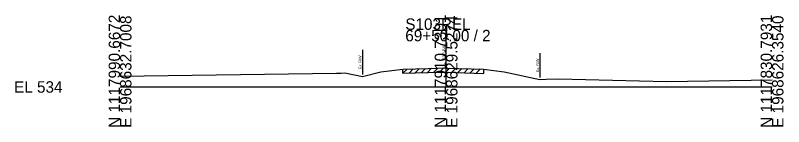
# Model space of a CAD drawing. Extents: x -26 to 163, y -10 to 24518.
# Drawn here: x -25.7 to 162.8, y 17990.3 to 18017.5 of the extents above; entities that cross this region are included whole.
import ezdxf

# ---------------------------------------------------------------- set-up
doc = ezdxf.new("R2010")
doc.units = 0
for name, color, linetype in [('RD_GPK_XS_Cell', 7, 'Continuous'), ('RD_XS_ExGround', 7, 'Continuous'), ('RD_XS_ExPaveRet', 7, 'Continuous'), ('RD_XS_ExRW', 7, 'Continuous'), ('RD_XS_TX_Elev_EX', 7, 'Continuous')]:
    doc.layers.add(name, color=color, linetype=linetype)

msp = doc.modelspace()

# ---------------------------------------------------------------- linework, layer by layer
at = {"layer": 'RD_GPK_XS_Cell'}
for p, q in [((80, 18000), (80, 18013.97)), ((0, 18000), (80, 18000)), ((80, 18000), (160, 18000))]:
    msp.add_line(p, q, dxfattribs=at)
at = {"layer": 'RD_XS_ExGround'}
msp.add_lwpolyline([(0, 18002.66), (53.11, 18003.41), (54.25, 18003.4), (55.18, 18003.44), (59.48, 18002.58), (63.96, 18003.71), (69.41, 18004.35), (75.58, 18004.54), (79.56, 18004.66), (80, 18004.64), (89.19, 18004.32), (94.28, 18003.7), (103.03, 18001.81), (104.53, 18001.88), (107.58, 18002.03), (134.07, 18001.35), (160, 18001.75)], dxfattribs=at)
at = {"layer": 'RD_XS_ExPaveRet'}
for p, q in [((69.41, 18003.35), (70.44, 18004.38)), ((69.41, 18003.35), (69.41, 18004.35)), ((69.41, 18003.35), (75.58, 18003.54)), ((70.91, 18003.4), (71.94, 18004.43)), ((72.41, 18003.44), (73.44, 18004.47)), ((73.91, 18003.49), (74.94, 18004.52)), ((75.41, 18003.53), (76.44, 18004.56)), ((75.58, 18003.54), (79.56, 18003.66)), ((76.91, 18003.58), (77.94, 18004.61)), ((78.41, 18003.62), (79.44, 18004.65)), ((79.56, 18003.66), (80, 18003.64)), ((79.91, 18003.64), (80.88, 18004.61)), ((80, 18003.64), (89.19, 18003.32)), ((81.41, 18003.59), (82.38, 18004.56)), ((82.91, 18003.54), (83.88, 18004.51)), ((84.41, 18003.49), (85.38, 18004.45)), ((85.91, 18003.43), (86.88, 18004.4)), ((87.41, 18003.38), (88.38, 18004.35)), ((89.19, 18004.32), (89.19, 18003.32))]:
    msp.add_line(p, q, dxfattribs=at)
at = {"layer": 'RD_XS_ExRW'}
for p, q in [((59.48, 18009.08), (59.48, 18003.08)), ((103.03, 18008.31), (103.03, 18002.31))]:
    msp.add_line(p, q, dxfattribs=at)

# ---------------------------------------------------------------- texts
at = {"layer": 'RD_GPK_XS_Cell'}
for s, p in [('N 1117990.6672', (0, 17990)), ('E 1968632.7008', (2.8, 17990)), ('N 1117910.7301', (80, 17990)), ('E 1968629.5274', (82.8, 17990)), ('N 1117830.7931', (160, 17990)), ('E 1968626.3540', (162.8, 17990))]:
    msp.add_text(s, height=2.8, rotation=90, dxfattribs=at).set_placement(p)
for s, p in [('S103REL', (70, 18013.97)), ('69+50.00 / 2', (70, 18011.17)), ('EL 534', (-26, 17998.6))]:
    msp.add_text(s, height=2.8, dxfattribs=at).set_placement(p)
at = {"layer": 'RD_XS_ExRW'}
for p in [(59.23, 18004.42), (102.78, 18003.65)]:
    msp.add_text('Ex. R/W ', height=0.65, rotation=90, dxfattribs=at).set_placement(p)
at = {"layer": 'RD_XS_TX_Elev_EX'}
msp.add_text('538.64', height=0.8, rotation=90, dxfattribs=at).set_placement((79.9, 18006.64))

doc.saveas('drawing.dxf')
